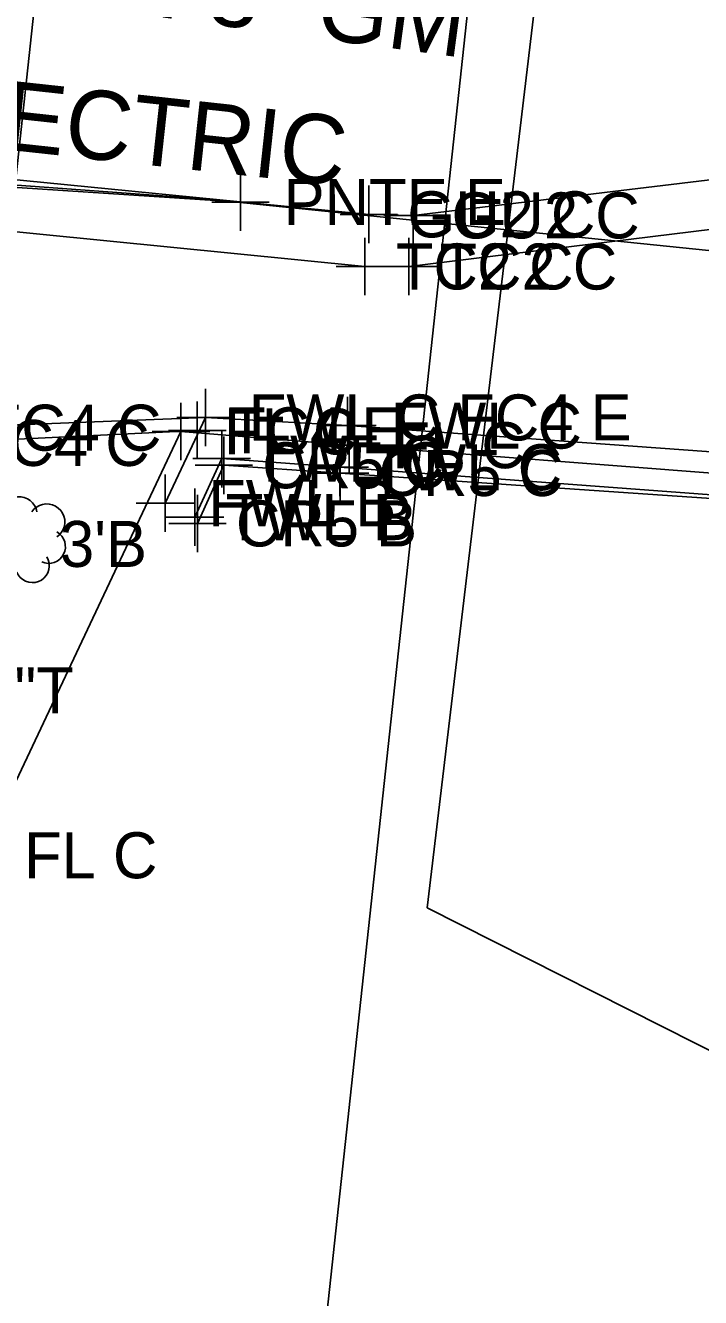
# Model space of a CAD drawing. Extents: x 1363693 to 1365209, y 422201 to 424153.
# Drawn here: x 1364054.86 to 1364078.34, y 423060.83 to 423105.06 of the extents above; entities that cross this region are included whole.
import ezdxf

# ---------------------------------------------------------------- set-up
doc = ezdxf.new("R2010")
doc.units = 0
for name, color, linetype in [('BASELINE-CL-RW', 7, 'Continuous'), ('BD_X_Building', 7, 'Continuous'), ('DR_X_Storm_Sewer', 7, 'Continuous'), ('O-ALGN-BASELINE-WERK-CL-RW', 7, 'Continuous'), ('O-ALGN-TEXT-BASELINE-WERK-CL-RW', 7, 'Continuous'), ('OWNERS', 7, 'Continuous'), ('RD_X_Fence', 7, 'Continuous'), ('RD_X_Wall', 7, 'Continuous'), ('SV_X_Original_Ground', 7, 'Continuous'), ('SV_X_Random_Point', 7, 'Continuous'), ('SV_X_Shot_Marker', 7, 'Continuous'), ('UT_X_Electric', 7, 'Continuous'), ('UT_X_Electric_Text', 7, 'Continuous'), ('UT_X_Gas_Text', 7, 'Continuous'), ('UT_X_Sanitary_Line', 7, 'Continuous'), ('VG_X_Cells', 7, 'Continuous'), ('VG_X_Text', 7, 'Continuous')]:
    doc.layers.add(name, color=color, linetype=linetype)

msp = doc.modelspace()

# ---------------------------------------------------------------- linework, layer by layer
at = {"layer": 'BASELINE-CL-RW'}
for points in [[(1364038.047, 423099.579), (1364041.836, 423099.146), (1364066.67, 423096.675), (1364068.189, 423096.673), (1364092.147, 423099.618), (1364115.311, 423102.579), (1364117.714, 423103.085), (1364123.598, 423104.457), (1364142.807, 423102.331)], [(1364034.246, 423092.33), (1364040.848, 423091.696), (1364051.931, 423090.54), (1364060.837, 423090.978)]]:
    msp.add_lwpolyline(points, dxfattribs=at)
at = {"layer": 'BD_X_Building'}
for p, q in [((1364059.717, 423088.447), (1364061.127, 423091.426)), ((1364061.127, 423091.426), (1364066.06, 423091.143)), ((1364066.06, 423091.143), (1364082.304, 423089.975)), ((1364060.756, 423087.96), (1364061.686, 423089.995)), ((1364061.686, 423089.995), (1364065.797, 423089.695)), ((1364065.797, 423089.695), (1364081.585, 423088.522))]:
    msp.add_line(p, q, dxfattribs=at)
at = {"layer": 'DR_X_Storm_Sewer'}
for p, q in [((1364037.894, 422945.787), (1364082.792, 423361.415)), ((1364052.807, 422944.176), (1364097.705, 423359.804))]:
    msp.add_line(p, q, dxfattribs=at)
at = {"layer": 'O-ALGN-BASELINE-WERK-CL-RW'}
msp.add_lwpolyline([(1364060.845, 423087.742), (1364061.759, 423089.763), (1364065.805, 423089.495), (1364081.435, 423088.423), (1364082.003, 423086.541)], dxfattribs=at)
at = {"layer": 'O-ALGN-TEXT-BASELINE-WERK-CL-RW'}
msp.add_lwpolyline([(1364034.246, 423092.33), (1364034.422, 423092.833), (1364041.078, 423092.19), (1364051.909, 423091.071), (1364061.127, 423091.426)], dxfattribs=at)
at = {"layer": 'OWNERS'}
msp.add_lwpolyline([(1364038.047, 423099.579), (1364039.122, 423100.823), (1364042.065, 423100.916), (1364066.805, 423098.487), (1364068.345, 423098.45), (1364092.357, 423101.333), (1364115.457, 423104.165), (1364117.827, 423104.314), (1364123.662, 423105.003)], dxfattribs=at)
at = {"layer": 'RD_X_Fence'}
for p, q in [((1364053.314, 423076.205), (1364060.269, 423090.939)), ((1364060.269, 423090.939), (1364066.124, 423090.462)), ((1364066.124, 423090.462), (1364089.15, 423088.696))]:
    msp.add_line(p, q, dxfattribs=at)
at = {"layer": 'RD_X_Wall'}
for p, q in [((1364059.717, 423088.447), (1364061.127, 423091.426)), ((1364061.127, 423091.426), (1364066.06, 423091.143)), ((1364066.06, 423091.143), (1364082.304, 423089.975)), ((1364060.756, 423087.96), (1364061.686, 423089.995)), ((1364061.686, 423089.995), (1364065.797, 423089.695)), ((1364065.797, 423089.695), (1364081.585, 423088.522))]:
    msp.add_line(p, q, dxfattribs=at)
at = {"layer": 'SV_X_Original_Ground'}
for p, q in [((1364061.759, 423088.763), (1364061.759, 423090.763)), ((1364065.805, 423088.495), (1364065.805, 423090.495)), ((1364060.759, 423089.763), (1364062.759, 423089.763)), ((1364064.805, 423089.495), (1364066.805, 423089.495)), ((1364060.845, 423086.742), (1364060.845, 423088.742)), ((1364059.845, 423087.742), (1364061.845, 423087.742))]:
    msp.add_line(p, q, dxfattribs=at)
at = {"layer": 'SV_X_Random_Point'}
for p, q in [((1364062.341, 423097.916), (1364062.341, 423099.916)), ((1364061.341, 423098.916), (1364063.341, 423098.916)), ((1364061.127, 423090.426), (1364061.127, 423092.426)), ((1364066.06, 423090.143), (1364066.06, 423092.143)), ((1364060.127, 423091.426), (1364062.127, 423091.426)), ((1364061.686, 423088.995), (1364061.686, 423090.995)), ((1364065.06, 423091.143), (1364067.06, 423091.143)), ((1364065.797, 423088.695), (1364065.797, 423090.695)), ((1364060.686, 423089.995), (1364062.686, 423089.995)), ((1364064.797, 423089.695), (1364066.797, 423089.695)), ((1364059.717, 423087.447), (1364059.717, 423089.447)), ((1364060.756, 423086.96), (1364060.756, 423088.96)), ((1364058.717, 423088.447), (1364060.717, 423088.447)), ((1364059.756, 423087.96), (1364061.756, 423087.96))]:
    msp.add_line(p, q, dxfattribs=at)
at = {"layer": 'SV_X_Shot_Marker'}
for p, q in [((1364066.805, 423097.487), (1364066.805, 423099.487)), ((1364068.345, 423097.45), (1364068.345, 423099.45)), ((1364065.805, 423098.487), (1364067.805, 423098.487)), ((1364067.345, 423098.45), (1364069.345, 423098.45)), ((1364066.67, 423095.675), (1364066.67, 423097.675)), ((1364068.189, 423095.673), (1364068.189, 423097.673)), ((1364065.67, 423096.675), (1364067.67, 423096.675)), ((1364067.189, 423096.673), (1364069.189, 423096.673)), ((1364060.269, 423089.939), (1364060.269, 423091.939)), ((1364060.837, 423089.978), (1364060.837, 423091.978)), ((1364066.124, 423089.462), (1364066.124, 423091.462)), ((1364059.269, 423090.939), (1364061.269, 423090.939)), ((1364059.837, 423090.978), (1364061.837, 423090.978)), ((1364065.124, 423090.462), (1364067.124, 423090.462))]:
    msp.add_line(p, q, dxfattribs=at)
at = {"layer": 'UT_X_Electric'}
msp.add_line((1364043.325, 423100.162), (1364062.341, 423098.916), dxfattribs=at)
for points in [[(1364063.139, 423098.819), (1364061.842, 423098.964), (1364044.113, 423100.265), (1364024.23, 423097.585), (1364011.892, 423094.791), (1364006.837, 423093.546)], [(1364201.55, 423074.962), (1364187.938, 423086.039), (1364061.994, 423098.936)]]:
    msp.add_lwpolyline(points, dxfattribs=at)
at = {"layer": 'UT_X_Sanitary_Line'}
msp.add_lwpolyline([(1364693.403, 423102.755), (1364519.502, 423118.915), (1364254.219, 423147.686), (1364120.797, 423178.489), (1364080.299, 423181.531), (1364078.775, 423157.716), (1364068.834, 423074.38), (1364132.412, 423042.257), (1364111.643, 422924.766), (1364032.031, 422957.358)], dxfattribs=at)
at = {"layer": 'VG_X_Cells'}
for points in [[(1364055.257, 423088.143), (1364055.23, 423088.257), (1364055.181, 423088.364), (1364055.113, 423088.459), (1364055.029, 423088.54), (1364054.93, 423088.603), (1364054.821, 423088.647), (1364054.706, 423088.669), (1364054.589, 423088.669), (1364054.474, 423088.647), (1364054.365, 423088.603), (1364054.267, 423088.54), (1364054.182, 423088.459), (1364054.114, 423088.364), (1364054.066, 423088.257), (1364054.038, 423088.143)], [(1364055.954, 423087.273), (1364056.045, 423087.346), (1364056.12, 423087.435), (1364056.178, 423087.536), (1364056.216, 423087.647), (1364056.233, 423087.762), (1364056.228, 423087.879), (1364056.202, 423087.993), (1364056.155, 423088.099), (1364056.089, 423088.196), (1364056.006, 423088.278), (1364055.91, 423088.344), (1364055.803, 423088.391), (1364055.689, 423088.417), (1364055.573, 423088.422), (1364055.457, 423088.405), (1364055.347, 423088.367), (1364055.246, 423088.309), (1364055.157, 423088.234), (1364055.083, 423088.143)], [(1364055.431, 423086.402), (1364055.537, 423086.367), (1364055.647, 423086.352), (1364055.758, 423086.359), (1364055.866, 423086.386), (1364055.966, 423086.434), (1364056.056, 423086.499), (1364056.132, 423086.581), (1364056.191, 423086.675), (1364056.231, 423086.779), (1364056.251, 423086.888), (1364056.249, 423086.999), (1364056.227, 423087.108), (1364056.184, 423087.211), (1364056.123, 423087.304), (1364056.045, 423087.383), (1364055.954, 423087.447)], [(1364054.561, 423086.053), (1364054.613, 423085.952), (1364054.684, 423085.863), (1364054.771, 423085.789), (1364054.87, 423085.734), (1364054.978, 423085.699), (1364055.092, 423085.685), (1364055.205, 423085.694), (1364055.315, 423085.724), (1364055.417, 423085.775), (1364055.507, 423085.844), (1364055.582, 423085.93), (1364055.639, 423086.029), (1364055.675, 423086.137), (1364055.691, 423086.249), (1364055.684, 423086.363), (1364055.655, 423086.473), (1364055.606, 423086.576)]]:
    msp.add_lwpolyline(points, dxfattribs=at)

# ---------------------------------------------------------------- texts
at = {"layer": 'SV_X_Original_Ground'}
for s, p in [('CR5 C', (1364063.096, 423088.963)), ('CR5 C', (1364067.142, 423088.695)), ('CR5 B', (1364062.182, 423086.942))]:
    msp.add_text(s, height=1.6, dxfattribs=at).set_placement(p)
at = {"layer": 'SV_X_Random_Point'}
for s, p in [('PNTE E', (1364063.841, 423098.116)), ('FWL C FC4 E', (1364062.627, 423090.626)), ('FWL C', (1364067.56, 423090.343)), ('TWL C', (1364062.757, 423089.195)), ('TWL C', (1364066.868, 423088.895)), ('FWL B', (1364061.217, 423087.647)), ('TWL B', (1364061.827, 423087.16))]:
    msp.add_text(s, height=1.6, dxfattribs=at).set_placement(p)
at = {"layer": 'SV_X_Shot_Marker'}
for s, p in [('GU2 C', (1364068.142, 423097.687)), ('GU2 C', (1364069.682, 423097.65)), ('TC2 C', (1364067.741, 423095.875)), ('TC2 C', (1364069.26, 423095.873)), ('FC4 C', (1364053.409, 423090.271)), ('TC4 E', (1364061.908, 423090.178)), ('TC4 C', (1364053.002, 423089.74)), ('FL C', (1364061.769, 423090.139)), ('FL C', (1364067.624, 423089.662)), ('FL C', (1364054.814, 423075.405))]:
    msp.add_text(s, height=1.6, dxfattribs=at).set_placement(p)
at = {"layer": 'UT_X_Electric_Text'}
msp.add_text('EX. ELECTRIC', height=2.4, rotation=353.8006, dxfattribs=at).set_placement((1364044.086, 423101.835))
at = {"layer": 'UT_X_Gas_Text'}
msp.add_text('EX. 8" GM', height=2.4, rotation=352.3445, dxfattribs=at).set_placement((1364055.103, 423105.942))
at = {"layer": 'VG_X_Text'}
for s, p in [("3'B", (1364056.065, 423086.229)), ('3"T', (1364053.289, 423081.138))]:
    msp.add_text(s, height=1.6, dxfattribs=at).set_placement(p)

doc.saveas('drawing.dxf')
